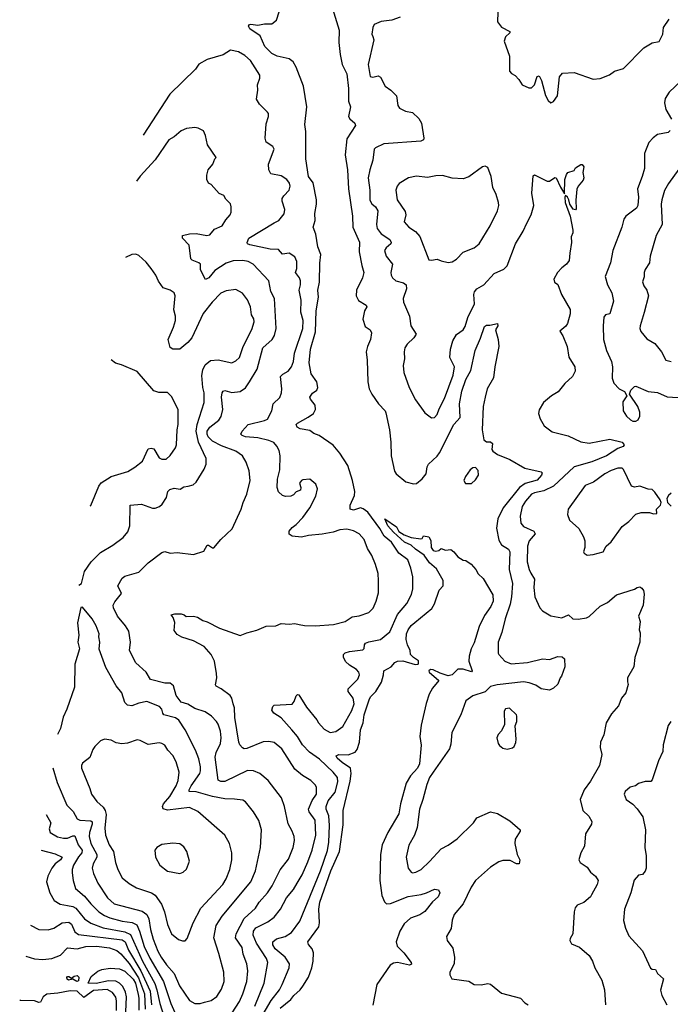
# Model space of a CAD drawing. Extents: x 1995161 to 2088924, y 769148 to 906007.
# Tile 299 of 335: x 2011366 to 2016118, y 883700 to 890891. Entities that reach past the tile are written whole.
import ezdxf

# ---------------------------------------------------------------- set-up
doc = ezdxf.new("R2010")
doc.units = 0

msp = doc.modelspace()

# ---------------------------------------------------------------- linework, layer by layer
at = {"layer": '0CON20XD'}
for points in [[(2013639.6, 891005), (2013698.2, 890815), (2013696, 890724), (2013706, 890636), (2013720, 890565), (2013755.9, 890495), (2013768.1, 890388.1), (2013766.2, 890295), (2013782.2, 890255), (2013767.1, 890185), (2013776.7, 890166.7), (2013814, 890135), (2013817.7, 890117.7), (2013755, 890022), (2013742.8, 889905), (2013761.2, 889795), (2013768, 889655), (2013796.1, 889455), (2013798, 889375), (2013846.7, 889266.7), (2013845.9, 889195), (2013864.7, 889095), (2013880.4, 889045), (2013870, 889005), (2013825, 888916.2), (2013822.9, 888875), (2013839.5, 888839.5), (2013896.6, 888806.6), (2013901.2, 888795), (2013884.4, 888765), (2013872.8, 888702.8), (2013890.2, 888650.2), (2013926.2, 888625), (2013935.8, 888605), (2013928.6, 888555), (2013905.6, 888504.4), (2013897.1, 888465), (2013904.5, 888405), (2013907.8, 888245), (2013919.1, 888195), (2013937.3, 888155), (2013986.9, 888085), (2014035.3, 888035.3), (2014040.8, 888020.8), (2014066.8, 887895), (2014077.3, 887805), (2014079.2, 887705), (2014102.6, 887592.6), (2014115, 887574), (2014185, 887516), (2014241.7, 887501.7), (2014265, 887503.8), (2014305, 887537.5), (2014334.4, 887575), (2014341.1, 887625), (2014351.4, 887645), (2014415, 887704.4), (2014431.3, 887728.7), (2014535.8, 887934.2), (2014582, 887985), (2014577.1, 888085), (2014595, 888177.5), (2014625, 888263.3), (2014661.4, 888328.6), (2014693.1, 888475), (2014732, 888565), (2014759.4, 888650.6), (2014775, 888661.2), (2014800.7, 888659.3), (2014855, 888673.3), (2014858.1, 888655), (2014840, 888625), (2014860.4, 888555), (2014865.9, 888505), (2014835.4, 888355), (2014825.6, 888275), (2014779.1, 888195), (2014765.3, 888135), (2014751.1, 888065), (2014744.3, 887895), (2014755, 887822.5), (2014775, 887807.5), (2014805, 887807.5), (2014820, 887795), (2014813, 887753), (2014820.7, 887740.7), (2014855, 887716), (2014945, 887680), (2015055, 887615.5), (2015175, 887588.8), (2015180.7, 887580.7), (2015177.1, 887565), (2015145, 887528.2), (2015057.1, 887502.9), (2015016.4, 887473.6), (2014895.8, 887325), (2014858.4, 887245), (2014848, 887178), (2014865, 887090), (2014885.5, 887055.5), (2014935, 887024.3), (2014944.7, 887004.7), (2014939.6, 886875), (2014964.2, 886774.2), (2014958.9, 886675), (2014947.3, 886622.7), (2014910.4, 886515), (2014887.8, 886415), (2014859.2, 886345), (2014861.2, 886265), (2014866.2, 886255), (2014908.8, 886205), (2014955.7, 886185.7), (2015075, 886196.7), (2015185, 886222.9), (2015235, 886219.2), (2015295, 886240), (2015327.7, 886237.7), (2015344.1, 886224.1), (2015346.2, 886165), (2015323.6, 886096.4), (2015313.3, 886085), (2015295, 886037.5), (2015265, 886007.5), (2015235, 885993.8), (2015175, 886004.4), (2015135, 886029.4), (2015087.5, 886047.5), (2015044.7, 886054.7), (2014852.4, 886032.4), (2014805, 886021.8), (2014765, 885981.1), (2014675, 885952.2), (2014623.1, 885915), (2014586.7, 885815), (2014522, 885685), (2014515, 885600), (2014504.3, 885565), (2014385, 885396.2), (2014359.4, 885355), (2014338.9, 885305), (2014310.9, 885195), (2014285.5, 885125), (2014268.6, 884991.4), (2014250, 884935), (2014207.7, 884862.3), (2014188, 884775), (2014204, 884695), (2014223.8, 884665), (2014235, 884660), (2014260, 884665), (2014298.6, 884685), (2014358.1, 884741.9), (2014445, 884834.4), (2014495, 884860.8), (2014561.5, 884908.5), (2014680, 885025), (2014705, 885061.2), (2014805, 885106.2), (2014855, 885094), (2014945, 885040), (2015020, 884975), (2015021.2, 884965), (2014985.7, 884905), (2014982, 884875), (2014998.8, 884795), (2015018.8, 884755), (2015013.3, 884726.7), (2014995, 884726.2), (2014948.9, 884748.9), (2014895, 884750.9), (2014865, 884740), (2014805, 884701.5), (2014694.5, 884605), (2014664.1, 884555.9), (2014605, 884434), (2014540, 884355)], [(2013120.8, 883585), (2013201.4, 883728.6), (2013262.5, 883805), (2013283.1, 883845), (2013335, 883966.7), (2013336.7, 883995), (2013305, 884042.7), (2013232, 884105), (2013214.6, 884135), (2013214.5, 884155), (2013241.2, 884178.8), (2013304, 884196), (2013350.9, 884225), (2013412.4, 884307.6), (2013563.7, 884675), (2013615, 884822), (2013624.8, 884885), (2013629, 885005), (2013624.2, 885075), (2013605.4, 885125), (2013604.7, 885145), (2013619.3, 885185), (2013669.9, 885250.1), (2013690, 885325), (2013687.3, 885355), (2013655.4, 885395), (2013555, 885490.5), (2013481.5, 885541.5), (2013432, 885595), (2013395.3, 885655), (2013353.4, 885705), (2013275, 885791.8), (2013221.2, 885825), (2013208.3, 885848.3), (2013213.8, 885875), (2013224.4, 885885.6), (2013355, 885891.4), (2013369.8, 885910.2), (2013385, 885953.3), (2013395, 885962), (2013405, 885960), (2013460.9, 885870.9), (2013535, 885778), (2013548.6, 885755), (2013590.2, 885710.2), (2013634.5, 885684.5), (2013675, 885691.4), (2013725, 885728.8), (2013792.5, 885845), (2013809.4, 885895), (2013800.8, 885935), (2013764, 885985), (2013765.8, 886005), (2013836, 886075), (2013848.8, 886105), (2013842, 886125), (2013826, 886145), (2013775, 886176.4), (2013745, 886203.3), (2013730.5, 886235), (2013730.8, 886255), (2013743.3, 886266.7), (2013774.6, 886275.4), (2013871.5, 886288.5), (2013882.2, 886297.8), (2013884.2, 886325), (2013892.3, 886337.7), (2013915, 886348.2), (2014001.2, 886365), (2014069.5, 886420.5), (2014124.3, 886545.7), (2014194, 886626), (2014227.8, 886692.2), (2014238.1, 886735), (2014238.3, 886821.7), (2014223.5, 886885), (2014200, 886945), (2014134.8, 886994.8), (2014080.7, 887075), (2014027.7, 887117.7), (2013995.2, 887175), (2013908.1, 887295), (2013875, 887319.4), (2013855, 887325.9), (2013805, 887309.1), (2013779.4, 887315), (2013780, 887345), (2013810, 887415), (2013813.2, 887445), (2013796.7, 887525), (2013761.4, 887635), (2013705, 887724.5), (2013655, 887783.1), (2013553.1, 887853.1), (2013515, 887868.6), (2013485, 887891.5), (2013415, 887902.5), (2013392, 887915), (2013384, 887935), (2013394, 887945), (2013472.1, 887987.9), (2013511.4, 888015), (2013525.6, 888045), (2013522.9, 888075), (2013489.1, 888119.1), (2013484, 888135), (2013505, 888162.5), (2013535, 888184.2), (2013544.4, 888205), (2013535.3, 888245.3), (2013494.3, 888304.3), (2013481, 888385), (2013488.8, 888485), (2013527.5, 888612.5), (2013530.5, 888765), (2013548.2, 888865), (2013543.1, 888915), (2013555.3, 888975), (2013557.7, 889112.3), (2013566.1, 889176.1), (2013542.5, 889232.5), (2013528.8, 889325), (2013508.1, 889375), (2013524.3, 889425.7), (2013522, 889475), (2013533.5, 889543.5), (2013533.8, 889575), (2013510.3, 889700.3), (2013475.5, 889745.5), (2013456.2, 889873.8), (2013455.2, 890075), (2013449.2, 890125), (2013463.6, 890255), (2013438.5, 890405), (2013384.6, 890545), (2013362.7, 890582.7), (2013334, 890605), (2013246, 890625), (2013207.5, 890645), (2013155.6, 890695), (2013123.1, 890773.1), (2013045.8, 890825), (2013036, 890845), (2013043.3, 890855), (2013055, 890858.1), (2013105, 890850.6), (2013155, 890861.4), (2013208.6, 890861.4), (2013242.2, 890887.8), (2013261.1, 890948.9)], [(2014145, 890909.2), (2014085, 890887.5), (2014005, 890877.1), (2013954.5, 890855.5), (2013944, 890835), (2013938.8, 890785), (2013945, 890767.5), (2013951.2, 890745), (2013910, 890565), (2013925, 890477.5), (2013945, 890470.8), (2013985, 890480), (2014001.1, 890471.1), (2014034.5, 890404.5), (2014076.4, 890376.4), (2014118.8, 890335), (2014128, 890265), (2014138.8, 890245), (2014183.7, 890223.7), (2014235, 890214.4), (2014280.6, 890170.6), (2014301.6, 890135), (2014317.8, 890025), (2014315, 890014), (2014295, 890004.3), (2014025, 889984.4), (2013963.8, 889956.2), (2013954.5, 889945.5), (2013945.9, 889865.9), (2013922.5, 889795), (2013910.5, 889735), (2013923.5, 889645), (2013922.2, 889572.2), (2013936.9, 889546.9), (2013965, 889524.3), (2013981.8, 889495), (2013971.8, 889395), (2013977.1, 889365), (2014007.1, 889327.1), (2014068.5, 889285), (2014080, 889265), (2014077.1, 889252.9), (2014041.4, 889225), (2014030.8, 889205), (2014043.1, 889165), (2014088.6, 889105), (2014076.9, 889045), (2014078.6, 889025), (2014089.2, 889005), (2014112, 888985), (2014169.1, 888969.1), (2014187.5, 888955), (2014190, 888925), (2014165.7, 888855), (2014168.3, 888828.3), (2014212, 888725), (2014222, 888655), (2014261.2, 888595), (2014245, 888566.7), (2014195, 888522), (2014178.6, 888495), (2014173.1, 888465), (2014175.7, 888415), (2014165.7, 888365), (2014170.8, 888315), (2014211.4, 888205), (2014256.7, 888115), (2014325, 888020), (2014374.2, 887984.2), (2014395, 887986.7), (2014415, 888006.7), (2014430, 888050), (2014468.2, 888125), (2014532.5, 888295), (2014540.6, 888355), (2014507.5, 888425), (2014511.9, 888485), (2014530, 888545), (2014555, 888591.2), (2014604, 888625), (2014620.2, 888649.8), (2014637.7, 888715), (2014686.9, 888815), (2014681.9, 888885), (2014686.4, 888903.6), (2014705, 888924.3), (2014755, 888954.6), (2014832, 889038), (2014901.1, 889068.9), (2014925, 889093.1), (2014986.4, 889253.6), (2015042.8, 889347.2), (2015068.5, 889405), (2015100.5, 889465), (2015122, 889535), (2015106, 889625), (2015115, 889750), (2015125, 889757.5), (2015217, 889713), (2015235, 889712.5), (2015275, 889737.5), (2015285, 889736.7), (2015315, 889667.5), (2015345, 889620), (2015346.7, 889725), (2015359.3, 889760.7), (2015370, 889775), (2015415, 889790), (2015425, 889810), (2015465, 889832.5), (2015475, 889832.5), (2015485.8, 889815.8), (2015478, 889775), (2015486.7, 889735), (2015480.7, 889719.3), (2015444.3, 889675.7), (2015435.9, 889654.1), (2015427.3, 889572.7), (2015430.7, 889509.3), (2015425, 889503.3), (2015408.3, 889508.3), (2015384.3, 889544.3), (2015377.5, 889575), (2015366, 889595), (2015352.5, 889607.5), (2015346.2, 889593.8), (2015350.6, 889555), (2015385.6, 889455), (2015405.7, 889355), (2015406, 889335), (2015394.2, 889305), (2015397.1, 889265), (2015383.8, 889185)], [(2014858, 890945), (2014856.7, 890875), (2014885, 890836.7), (2014946.7, 890805), (2014946.7, 890795), (2014913.8, 890765), (2014903.3, 890735), (2014943.8, 890625), (2014942.5, 890515), (2014957, 890497), (2014985, 890482.5), (2015012.5, 890455), (2015036.1, 890416.1), (2015085, 890393.8), (2015105, 890394), (2015125.7, 890415), (2015145, 890476.7), (2015160.7, 890480.7), (2015177.2, 890447.2), (2015205, 890336.7), (2015225, 890300), (2015245, 890283.8), (2015265, 890292.5), (2015293.3, 890335), (2015308.8, 890475), (2015330.5, 890499.5), (2015415, 890505.7), (2015555, 890455.8), (2015605, 890460.8), (2015672.5, 890487.5), (2015708.8, 890515), (2015775, 890535.7), (2015925, 890685.8), (2015985, 890721.2), (2016035, 890732.5), (2016062.5, 890785), (2016068.8, 890835), (2016110, 890895)], [(2013082.9, 883685), (2013151.3, 883855), (2013178, 884005), (2013167.9, 884035), (2013096, 884145), (2013071.2, 884205), (2013072.8, 884235), (2013090.8, 884259.2), (2013178.5, 884301.5), (2013224.5, 884335), (2013271.8, 884395), (2013315, 884477.1), (2013365, 884537.1), (2013392.3, 884585), (2013428.4, 884645), (2013470.3, 884739.7), (2013501.6, 884825), (2013529.7, 884935), (2013523.9, 885043.9), (2013481.1, 885105), (2013474.5, 885125), (2013501.8, 885188.2), (2013533.1, 885235), (2013533.1, 885285), (2013525, 885302), (2013492, 885335), (2013431.1, 885371.1), (2013375, 885417.1), (2013281.4, 885565), (2013225, 885612.9), (2013185, 885619.4), (2013145, 885617.5), (2013025, 885568.1), (2013005, 885565.8), (2012992.4, 885572.4), (2012974, 885594), (2012966.2, 885615), (2012936.3, 885795), (2012934.6, 885864.6), (2012925.4, 885895.4), (2012915, 885936.7), (2012902.5, 885955), (2012838, 886005), (2012802.1, 886022.1), (2012795, 886033.3), (2012805.6, 886085), (2012804.4, 886115), (2012787.8, 886205), (2012765.4, 886255.4), (2012713.2, 886313.2), (2012635, 886354.4), (2012551.2, 886381.2), (2012515, 886400), (2012495, 886430), (2012498.3, 886488.3), (2012486.7, 886525), (2012472.5, 886545), (2012498, 886552), (2012545, 886551.4), (2012567.5, 886545), (2012582.5, 886532.5), (2012635, 886534.2), (2012665, 886527.1), (2012703.1, 886503.1), (2012735, 886493.5), (2012825, 886446.7), (2012975, 886394.2), (2013025, 886414), (2013098.8, 886431.2), (2013165, 886460.8), (2013235.9, 886464.1), (2013275, 886480), (2013335, 886476.7), (2013375, 886481.2), (2013406.2, 886473.8), (2013445.9, 886465.9), (2013525, 886462.9), (2013657.4, 886472.6), (2013743.3, 886496.7), (2013795, 886530.8), (2013846.1, 886536.1), (2013915, 886560.8), (2013947.4, 886592.6), (2013970.5, 886645), (2013985.6, 886705.6), (2013987.6, 886792.4), (2013983.5, 886845), (2013965, 886911.2), (2013936.7, 886976.7), (2013905, 887028.8), (2013880.6, 887095), (2013845.4, 887135.4), (2013805, 887156.9), (2013755, 887168.9), (2013704.3, 887164.3), (2013655, 887147.1), (2013575, 887133.6), (2013475, 887124.3), (2013425, 887110.8), (2013355, 887118.8), (2013335, 887133.3), (2013334.2, 887155), (2013355, 887183.3), (2013385, 887204), (2013434.4, 887255), (2013484.5, 887325.5), (2013527.9, 887412.1), (2013540, 887465), (2013528.3, 887498.3), (2013485, 887534.2), (2013435, 887531.2), (2013424.1, 887525.9), (2013410, 887505), (2013420, 887475), (2013416, 887454), (2013385, 887443.3), (2013365, 887421.2), (2013345, 887410.8), (2013307.7, 887407.7), (2013285, 887416), (2013255, 887443.3), (2013247.1, 887475), (2013250, 887535), (2013266.4, 887603.6), (2013267.9, 887705), (2013261.8, 887745), (2013245, 887775.7), (2013222.2, 887802.2), (2013185, 887818.2), (2013105, 887837.8), (2013015, 887845.6), (2012990, 887855), (2012981.2, 887865), (2012990, 887885), (2013035.5, 887934.5), (2013155, 887963.6), (2013175, 887974.4), (2013208.2, 888035), (2013217.1, 888085), (2013265, 888132), (2013277.3, 888165), (2013280.4, 888195), (2013270.6, 888285), (2013287.4, 888302.6), (2013325.8, 888325), (2013350, 888355), (2013365.6, 888395), (2013373.5, 888455), (2013433.4, 888635), (2013435.3, 888695.3), (2013420.3, 888755), (2013422.4, 888842.4), (2013406.6, 888915), (2013417.2, 888955), (2013417.2, 888985), (2013410, 889005), (2013379.2, 889045), (2013390.6, 889075), (2013390, 889125), (2013375, 889158.8), (2013335, 889185.8), (2013285, 889179.2), (2013255, 889213.8), (2013195, 889215.6), (2013047.1, 889247.1), (2013030.8, 889255), (2013027.1, 889265), (2013040, 889295), (2013223.4, 889406.6), (2013257.5, 889425), (2013298, 889472), (2013301.9, 889505), (2013282.9, 889565), (2013283.1, 889585), (2013294.5, 889605.5), (2013333.3, 889645), (2013342.2, 889675), (2013337.2, 889697.2), (2013317.5, 889725), (2013275, 889750.5), (2013201.2, 889765), (2013185.7, 889795), (2013182.5, 889835), (2013224, 889945), (2013214, 889965), (2013167, 889997), (2013158.1, 890025), (2013165, 890130), (2013183.8, 890185), (2013182, 890205), (2013176.9, 890216.9), (2013116.7, 890275), (2013095, 890310), (2013104.1, 890375.9), (2013102.9, 890415), (2013120.6, 890465), (2013118.6, 890485), (2013052, 890592), (2013010.3, 890630.3), (2012965, 890657.1), (2012905, 890668), (2012852.5, 890635), (2012735, 890600.8), (2012675, 890565.6), (2012649.4, 890530.6), (2012462.6, 890347.4), (2012267, 890046.9)], [(2016241.2, 890485), (2016109.1, 890360.9), (2016080, 890315), (2016076, 890285), (2016083.8, 890235), (2016125.8, 890165)], [(2012891.2, 883595), (2012970.6, 883719.4), (2012996.1, 883775), (2013024.6, 883865), (2013031.2, 883945), (2013024.6, 883994.6), (2012997.5, 884065), (2012991.1, 884115), (2012941.8, 884185), (2012946.6, 884213.4), (2013004.8, 884325.2), (2013087.4, 884402.6), (2013115.5, 884445), (2013176.2, 884515), (2013210.8, 884565), (2013267.8, 884682.2), (2013329.8, 884760.2), (2013363.5, 884845), (2013372.5, 884895), (2013370, 884925), (2013356.7, 884965), (2013327.8, 885017.8), (2013299.6, 885145), (2013277.1, 885207.1), (2013180, 885335), (2013120, 885385), (2013074.6, 885404.6), (2013028.5, 885408.5), (2012865, 885327.8), (2012835, 885326.2), (2012815, 885337.5), (2012793.8, 885505), (2012801.7, 885538.3), (2012832.2, 885605), (2012838.2, 885645), (2012833.7, 885693.7), (2012815.5, 885745), (2012804.3, 885765), (2012765.8, 885805), (2012720, 885835), (2012645, 885860), (2012595, 885892.1), (2012545, 885906.9), (2012509.1, 885955), (2012489.2, 886025), (2012465, 886045.6), (2012425, 886046.2), (2012321.6, 886071.6), (2012290, 886125), (2012214.4, 886194.4), (2012167.1, 886285), (2012174.4, 886345), (2012161.9, 886425), (2012138.9, 886465), (2012080.4, 886535), (2012050.9, 886595), (2012047.8, 886615), (2012060.2, 886639.8), (2012108.8, 886701.2), (2012082, 886755), (2012115, 886812), (2012133.8, 886826.2), (2012235, 886855.7), (2012303.8, 886925), (2012405, 887000), (2012425, 887005.8), (2012465, 886995.8), (2012515, 886999.2), (2012635, 886985.7), (2012709.7, 887010.3), (2012736.1, 887053.9), (2012745, 887054), (2012775, 887032.5), (2012785, 887032.5), (2012835.8, 887094.2), (2012917.3, 887172.7), (2012984.4, 887315), (2012997.5, 887365), (2013025.4, 887424.6), (2013048.2, 887525), (2013041.1, 887595), (2013018.9, 887658.9), (2012992.2, 887705), (2012945, 887739.6), (2012838.8, 887778.8), (2012775, 887812.6), (2012742.8, 887845), (2012734.3, 887865), (2012734.3, 887885), (2012755, 887914.7), (2012820.4, 887965), (2012837.2, 887992.8), (2012850.5, 888045), (2012839.6, 888135), (2012843.9, 888166.1), (2012851.8, 888178.2), (2012865, 888182.9), (2012915, 888167.5), (2012975, 888175.6), (2013015, 888201.4), (2013045, 888247.1), (2013100.9, 888339.1), (2013142.9, 888495), (2013210.6, 888555), (2013226.7, 888585), (2013238.9, 888635), (2013227.5, 888855), (2013201.1, 888905), (2013184.5, 888985), (2013071.4, 889105), (2013035, 889125.5), (2012995, 889133.1), (2012925, 889129.6), (2012875, 889112.9), (2012791.4, 889058.6), (2012747.8, 889005), (2012723.2, 888993.2), (2012687.1, 889065), (2012685.4, 889105.4), (2012675.4, 889115.4), (2012624.7, 889134.7), (2012615.6, 889145), (2012603.5, 889243.5), (2012553.9, 889296.1), (2012556.2, 889315), (2012605, 889327.5), (2012655, 889328.5), (2012733.9, 889313.9), (2012755, 889320.9), (2012788.3, 889361.7), (2012845.5, 889385), (2012871.2, 889428.8), (2012903.8, 889465), (2012911.2, 889485), (2012911.2, 889525), (2012905, 889546.7), (2012871.2, 889581.2), (2012857, 889607), (2012822.6, 889622.6), (2012765, 889686.7), (2012745, 889697.5), (2012733.6, 889723.6), (2012733.3, 889755), (2012743.3, 889795), (2012777.5, 889835), (2012790, 889875), (2012800, 889885), (2012738.3, 889978.3), (2012723.8, 890045), (2012708.3, 890078.3), (2012669.4, 890099.4), (2012645, 890104.3), (2012585, 890095.8), (2012545, 890080), (2012494.1, 890035.9), (2012455, 890013.3), (2012355, 889868), (2012245, 889748.1), (2012219.4, 889713)], [(2016117.7, 890082.3), (2016101.7, 890068.3), (2016025, 890051.9), (2015991.2, 890028.8), (2015960, 889995), (2015935.8, 889934.2), (2015930, 889915), (2015929.5, 889805), (2015912.9, 889745), (2015876.9, 889655), (2015885.6, 889595), (2015881.4, 889535), (2015870, 889515), (2015793.3, 889456.7), (2015776.9, 889433.1), (2015762.9, 889375), (2015698.1, 889205), (2015680.5, 889115), (2015640.9, 889015), (2015658.9, 888955), (2015690, 888895), (2015702.5, 888835), (2015676.9, 888743.1), (2015645, 888736.2), (2015632.1, 888717.9), (2015627.1, 888655), (2015630, 888555), (2015650.8, 888475), (2015688.6, 888395), (2015694.2, 888355), (2015693, 888273), (2015705.8, 888235.8), (2015745, 888196.2), (2015782.5, 888175), (2015800, 888145), (2015770.6, 888099.4), (2015774.4, 888035), (2015797.5, 887995), (2015827.4, 887967.4), (2015845, 887960), (2015865, 887960), (2015882.2, 887967.8), (2015895.9, 887995), (2015895.2, 888025.2), (2015880.3, 888065), (2015820, 888155), (2015830, 888185), (2015855, 888211.2), (2015865, 888213.8), (2015955, 888175.8), (2016025, 888168.6), (2016095, 888135.8), (2016215, 888128.6)], [(2014495, 889118.8), (2014525, 889122.5), (2014555, 889143.3), (2014605, 889193.3), (2014685.7, 889224.3), (2014721.2, 889255), (2014802.5, 889385), (2014855.8, 889495), (2014865.6, 889534.4), (2014862.2, 889555), (2014845.5, 889615), (2014821.5, 889665), (2014810, 889745), (2014785, 889812.5), (2014765, 889821.2), (2014745, 889816.2), (2014647.3, 889742.7), (2014605, 889728), (2014525, 889734.3), (2014454.3, 889754.3), (2014405, 889751.9), (2014345, 889739.4), (2014265, 889748.9), (2014206.2, 889735), (2014138, 889695), (2014123.1, 889675), (2014112.1, 889645), (2014122.9, 889575), (2014180.7, 889489.3), (2014186.9, 889465), (2014175, 889413.8), (2014206.9, 889375), (2014255.8, 889345), (2014287.4, 889307.4), (2014355, 889137.5), (2014373.9, 889133.9), (2014415, 889142), (2014445, 889128.8), (2014495, 889118.8)], [(2016180.9, 889799.1), (2016104.4, 889695), (2016076, 889644), (2016054.7, 889575.3), (2016051.2, 889545), (2016057.5, 889395), (2016014.4, 889315), (2015970, 889165), (2015966, 889115), (2015934.4, 889065.6), (2015927.1, 889045), (2015926.8, 889013.2), (2015914.2, 888975.8), (2015925, 888946.7), (2015947.1, 888915), (2015958.6, 888875), (2015926.6, 888753.4), (2015897.8, 888655), (2015895.6, 888635), (2015902.6, 888612.6), (2015945, 888560), (2016004, 888525), (2016052, 888465), (2016083.8, 888405), (2016125, 888394.4)], [(2011798.7, 886762.1), (2011816.2, 886773.8), (2011840.2, 886859.8), (2011888.3, 886931.7), (2011955, 886999.2), (2012046.3, 887053.7), (2012121.3, 887108.7), (2012155, 887151.2), (2012170, 887195), (2012172.5, 887345), (2012255, 887353.3), (2012335, 887323.1), (2012355, 887322.5), (2012386.7, 887335), (2012407.3, 887352.7), (2012437.7, 887402.3), (2012448, 887445), (2012461.3, 887458.7), (2012495, 887470), (2012537.7, 887462.3), (2012565, 887478.8), (2012595.7, 887484.3), (2012633.3, 887495), (2012655.5, 887514.5), (2012712.7, 887607.3), (2012727.1, 887645), (2012726.7, 887685), (2012671.4, 887805), (2012655.7, 887885), (2012662.6, 887935), (2012712.1, 888095), (2012713.8, 888165), (2012704.1, 888205), (2012696.7, 888293.3), (2012702.7, 888335), (2012720.3, 888369.7), (2012758.5, 888401.5), (2012815, 888407.7), (2012915, 888384.4), (2012945, 888400.6), (2012972.2, 888425), (2012999.2, 888505), (2013061.6, 888628.4), (2013077.5, 888685), (2013076.8, 888706.8), (2013058.9, 888735), (2013050.9, 888795), (2013028.9, 888845), (2012993.1, 888893.1), (2012945, 888920), (2012875, 888910.5), (2012835, 888893.5), (2012771.5, 888828.5), (2012706.2, 888745), (2012623.6, 888566.4), (2012595, 888534.4), (2012535, 888485.7), (2012485, 888484.2), (2012465, 888496.7), (2012449.2, 888555), (2012490, 888645), (2012503.8, 888695), (2012503.8, 888725), (2012492.2, 888772.2), (2012501.4, 888875), (2012494, 888895), (2012465, 888915.8), (2012415, 888933.8), (2012380.3, 888980.3), (2012360, 889025), (2012327.1, 889075), (2012289.8, 889119.8), (2012235, 889168.9), (2012215, 889177.8), (2012185, 889176.7), (2012139.6, 889153.4)], [(2015383.8, 889185), (2015378.3, 889131.7), (2015360, 889105), (2015325, 889080), (2015293.3, 889045), (2015267.5, 888995), (2015272.5, 888975), (2015296.1, 888956.1), (2015323.3, 888885), (2015386.2, 888775), (2015386.6, 888743.4), (2015366.8, 888673.2), (2015355, 888653.3), (2015310, 888615), (2015331.7, 888581.7), (2015364.2, 888505), (2015376.8, 888426.8), (2015420, 888355), (2015423.8, 888325), (2015402.5, 888285), (2015348, 888235), (2015298, 888172), (2015248.8, 888145), (2015191.2, 888095), (2015159.3, 888040.7), (2015153.8, 888015), (2015166.2, 887975), (2015195.7, 887925.7), (2015255, 887882), (2015371.5, 887851.5), (2015465, 887807.3), (2015525, 887799.1), (2015675, 887826.7), (2015766.7, 887805), (2015780, 887785), (2015773.3, 887775), (2015735, 887758.2), (2015651.4, 887705), (2015545, 887660.8), (2015415, 887624.7), (2015265, 887483.6), (2015195, 887449.4), (2015125, 887435.3), (2015104.5, 887425), (2015059.1, 887375), (2015035.3, 887335), (2015020.3, 887265), (2015024.8, 887214.8), (2015045, 887190.4), (2015121.4, 887155), (2015130.8, 887135), (2015087.1, 887085), (2015075.4, 887045), (2015071.9, 886931.9), (2015086.1, 886876.1), (2015099.3, 886849.3), (2015124.6, 886805), (2015120, 886745), (2015128.6, 886675), (2015165.7, 886595.7), (2015185, 886573.8), (2015245, 886538), (2015325, 886522), (2015375, 886543.8), (2015406, 886514), (2015445, 886512.9), (2015505, 886522), (2015525, 886532), (2015605, 886607.5), (2015658.8, 886635), (2015725, 886689.2), (2015855, 886732), (2015875.9, 886744.1), (2015895, 886748.8), (2015909.5, 886739.5), (2015921.7, 886721.7), (2015925.8, 886695), (2015919.2, 886615), (2015886.2, 886535), (2015898, 886495), (2015890, 886435), (2015896.4, 886413.6), (2015894, 886345), (2015858.3, 886231.7), (2015850, 886165), (2015804.2, 886085), (2015806, 886055), (2015810.8, 886035), (2015793.8, 885975), (2015760, 885935), (2015739.8, 885880.2), (2015688.3, 885821.7), (2015649.2, 885755), (2015631.2, 885668.8), (2015607.5, 885615), (2015604.2, 885574.2), (2015618, 885525), (2015599.2, 885445), (2015535, 885330), (2015488, 885265), (2015460, 885195), (2015478.8, 885115), (2015523, 885073), (2015543.9, 885033.9), (2015541.2, 885015), (2015498, 884945), (2015492, 884855), (2015464.4, 884805.6), (2015448.8, 884755), (2015460, 884735), (2015510.7, 884700.7), (2015535, 884664), (2015570, 884635), (2015590.8, 884605), (2015584.3, 884575), (2015541.1, 884498.9), (2015533.8, 884485), (2015486.7, 884443.3), (2015437.3, 884422.7), (2015423.8, 884405), (2015416, 884375), (2015406.7, 884215), (2015385, 884180), (2015383.3, 884165), (2015395, 884142.5), (2015455, 884116.7), (2015525.8, 884055.8), (2015548.8, 884015), (2015566.2, 883965), (2015616.7, 883875), (2015636, 883805), (2015643.3, 883695)], [(2011881, 887339.5), (2011885, 887342.5), (2011944.4, 887485), (2011961.5, 887508.5), (2012035, 887555.6), (2012155, 887592.2), (2012206.9, 887623.1), (2012262.6, 887667.4), (2012305, 887756), (2012325, 887762), (2012345, 887756.2), (2012385, 887690), (2012405, 887681.8), (2012435, 887682.2), (2012465, 887708.6), (2012504, 887765), (2012510.8, 887785), (2012516.7, 887895), (2012524.4, 887935.6), (2012524.2, 888045), (2012475, 888138), (2012445, 888167.5), (2012382.9, 888167.1), (2012345, 888180), (2012225, 888321.4), (2012109.2, 888369.2), (2012065, 888381.9), (2012033.2, 888406.9)], [(2014623, 887503), (2014665, 887504), (2014695, 887531.2), (2014717.1, 887565), (2014715, 887597.5), (2014695, 887620), (2014675, 887618.8), (2014655, 887603.3), (2014622, 887555), (2014610, 887525), (2014623, 887503)], [(2015510.7, 886980.7), (2015555, 886983.8), (2015627.5, 887005), (2015650, 887045), (2015685, 887077.5), (2015765, 887190), (2015813.9, 887226.1), (2015865, 887280), (2015905, 887292), (2015965, 887292.5), (2015995, 887282.5), (2016020, 887285), (2016017.5, 887315), (2016046, 887345), (2016050, 887365), (2016042.5, 887385), (2016005, 887441.2), (2015985, 887458.8), (2015955, 887462), (2015895, 887483.8), (2015855, 887476.2), (2015835, 887483.3), (2015775.4, 887605), (2015765, 887615.5), (2015735, 887616.4), (2015685, 887599.6), (2015639.2, 887575), (2015556.2, 887513.8), (2015495, 887489.2), (2015371.2, 887315), (2015366.4, 887276.4), (2015381.2, 887235), (2015448.8, 887175), (2015484.3, 887114.3), (2015494, 887085), (2015493.8, 887035), (2015483.3, 887005), (2015487.5, 886995), (2015510.7, 886980.7)], [(2016125, 887432.5), (2016104.2, 887415.8), (2016093.3, 887395), (2016096.7, 887365), (2016125, 887337.5)], [(2013268, 883672), (2013345.2, 883734.8), (2013367.1, 883762.9), (2013415, 883806.1), (2013435, 883832.9), (2013475, 883898.2), (2013499.6, 883965), (2013509.2, 884015), (2013511.8, 884075), (2013501.8, 884105), (2013475, 884136.2), (2013471.5, 884155), (2013551.5, 884265), (2013556.2, 884295), (2013549.7, 884395), (2013557.6, 884445), (2013638.9, 884675), (2013702.5, 884815), (2013729.1, 885010.9), (2013728.4, 885115), (2013780.5, 885330.5), (2013787.4, 885385), (2013782.9, 885425), (2013721.9, 885465), (2013685, 885498), (2013676.2, 885515), (2013695.9, 885524.1), (2013765, 885521.9), (2013815, 885541.5), (2013830.2, 885559.8), (2013848.7, 885615), (2013855, 885704), (2013874, 885755), (2013882.8, 885815), (2013917.5, 885922.5), (2013929.1, 885945), (2013966, 885984), (2014008.5, 886051.5), (2014023, 886105), (2014024.4, 886135), (2014077.9, 886165), (2014105.6, 886195), (2014125, 886206.9), (2014165, 886208.2), (2014255, 886182.5), (2014275, 886184.6), (2014279.4, 886190.6), (2014277.4, 886207.4), (2014241.7, 886231.7), (2014220, 886255), (2014218.8, 886285), (2014198.6, 886325), (2014188.5, 886365), (2014191.2, 886405), (2014202.2, 886435), (2014225, 886466), (2014251.3, 886488.7), (2014375, 886591.2), (2014396, 886625), (2014430, 886725), (2014457.5, 886755), (2014459.2, 886795), (2014409.6, 886879.6), (2014360, 886925), (2014320, 886980), (2014255.7, 887025), (2014225, 887054.2), (2014176.5, 887075), (2014095, 887147.5), (2014053.6, 887195), (2014032.5, 887245), (2014117.9, 887187.9), (2014135, 887152), (2014175, 887128), (2014225, 887108), (2014295, 887098.8), (2014305, 887102.5), (2014315, 887122.5), (2014354.2, 887114.2), (2014368.3, 887088.3), (2014370, 887035), (2014385, 887014.3), (2014405, 887008.8), (2014427, 887013), (2014445, 887030), (2014475, 887017.5), (2014515, 887022.5), (2014537.5, 887005), (2014565, 886967.5), (2014605, 886942.5), (2014625, 886940), (2014663.9, 886913.9), (2014696.1, 886876.1), (2014713.6, 886843.6), (2014750.7, 886810.7), (2014821.1, 886691.1), (2014822.7, 886645), (2014805.7, 886604.3), (2014760.9, 886539.1), (2014721.5, 886458.5), (2014685, 886339.2), (2014663.7, 886296.3), (2014647.6, 886242.4), (2014645.4, 886205), (2014670, 886135), (2014665, 886127.5), (2014605, 886147.1), (2014565, 886147.1), (2014524.6, 886105.4), (2014495, 886099.6), (2014437.6, 886117.6), (2014385, 886142.5), (2014365, 886144.3), (2014353.5, 886135), (2014355.8, 886125), (2014426, 886065), (2014381.1, 886008.9), (2014356.9, 885965), (2014333.8, 885896.2), (2014297.6, 885737.6), (2014289.2, 885655), (2014297.6, 885592.4), (2014284.7, 885455), (2014271.2, 885425), (2014221.3, 885368.7), (2014189.3, 885315), (2014147.2, 885165), (2014135, 885090.8), (2014053.9, 884955), (2014014.3, 884865), (2014001.1, 884795), (2013995.8, 884605), (2014011.3, 884495), (2014029.2, 884449.2), (2014045, 884434.4), (2014075, 884435.4), (2014204.1, 884485.9), (2014298.9, 884501.1), (2014336, 884514), (2014395, 884540), (2014425, 884536.7), (2014433.8, 884515), (2014422, 884485), (2014381.1, 884448.9), (2014325, 884378.1), (2014287.2, 884352.8), (2014220.4, 884329.6), (2014172.7, 884287.3), (2014142.5, 884235), (2014115.5, 884155.5), (2014122.7, 884125), (2014171.4, 884075), (2014224, 884005), (2014227.3, 883992.7), (2014213.9, 883986.1), (2014125, 884004.7), (2014095, 883999.3), (2014071.1, 883985), (2013974.3, 883845), (2013945, 883693.3)], [(2011608.1, 885425.8), (2011640.6, 885319.4), (2011711.5, 885155), (2011757.1, 885107.1), (2011785.3, 885055.3), (2011805, 885044.7), (2011885, 885039.3), (2011895, 885032), (2011895.7, 885015), (2011875.2, 884955), (2011873.2, 884925), (2011886.2, 884875), (2011930.2, 884795), (2011928.2, 884775), (2011902.1, 884725), (2011896.2, 884695), (2011904.1, 884654.1), (2011937.5, 884585), (2012008, 884478), (2012055, 884434.6), (2012259.7, 884379.7), (2012294.6, 884355), (2012310.3, 884325), (2012320.7, 884245), (2012341.6, 884175), (2012375, 884088.1), (2012398.4, 884045), (2012437.7, 883987.7), (2012493.8, 883923.8), (2012533.8, 883835), (2012605, 883728.6), (2012645, 883705.7), (2012685, 883705.6), (2012715, 883714.4), (2012765, 883728.6), (2012805, 883757.1), (2012840.8, 883809.2), (2012859.1, 883865), (2012856.2, 883935), (2012821.2, 884071.2), (2012784, 884185), (2012801.1, 884275), (2012845.7, 884344.3), (2013053.5, 884595), (2013088.5, 884675), (2013124.5, 884845.5), (2013131.1, 884975), (2013111.3, 885041.3), (2013072.9, 885105), (2013015, 885179.2), (2012995, 885190), (2012935, 885198.9), (2012865, 885200), (2012775, 885216.3), (2012655, 885250.8), (2012604.3, 885254.3), (2012603.6, 885265), (2012617.9, 885295), (2012680.4, 885385), (2012687.3, 885405), (2012686.9, 885433.1), (2012673.1, 885493.1), (2012650, 885555), (2012573.3, 885705), (2012528.9, 885775), (2012505, 885790.8), (2012419.2, 885815), (2012410.9, 885825), (2012404.5, 885855), (2012386.7, 885875), (2012295, 885910.6), (2012235, 885899.1), (2012185, 885879.1), (2012153.4, 885883.4), (2012134.6, 885904.6), (2012112.5, 885975), (2012070, 886025), (2011995, 886158.8), (2011945.9, 886294.1), (2011950.5, 886345), (2011943.2, 886383.2), (2011945.6, 886405.6), (2011925.7, 886465), (2011895, 886516), (2011825, 886600), (2011813.3, 886596.7), (2011787.5, 886485), (2011797.1, 886395), (2011791.4, 886345), (2011804, 886295), (2011769.4, 886185), (2011765.5, 886015.5), (2011710, 885855), (2011682.6, 885797.4), (2011663.3, 885715), (2011642.9, 885669.5)], [(2014925, 885563.8), (2014965, 885573.3), (2014976.4, 885583.6), (2014989.3, 885610.7), (2014991.2, 885635), (2014983.6, 885733.6), (2014995.8, 885764.2), (2014996.2, 885805), (2014993.3, 885815), (2014943, 885863), (2014915, 885857.5), (2014905, 885840), (2014906.4, 885743.6), (2014883.6, 885696.4), (2014859.3, 885670.7), (2014850, 885645), (2014860, 885605), (2014870.5, 885590.5), (2014895, 885571.2), (2014925, 885563.8)], [(2016121.2, 885765), (2016102, 885735), (2016065.8, 885595), (2016064.1, 885545.9), (2016030.9, 885479.1), (2015985, 885338.8), (2015975, 885326.7), (2015935, 885326.7), (2015885, 885311.2), (2015863.9, 885296.1), (2015825, 885286.7), (2015786.7, 885255), (2015780, 885235), (2015796.2, 885195), (2015845, 885161.2), (2015875, 885126.7), (2015917.7, 885067.7), (2015935.7, 884975), (2015932, 884845), (2015940.8, 884785), (2015942, 884695), (2015935, 884672.5), (2015915, 884646.7), (2015885, 884642), (2015853.4, 884606.6), (2015828.1, 884515), (2015783.3, 884395), (2015775, 884312.5), (2015790, 884255), (2015815, 884200), (2015915, 884090), (2015973.9, 883963.9), (2015985, 883956.7), (2016010, 883955), (2016023.6, 883923.6), (2016067.5, 883885), (2016046.2, 883803.8), (2016056.2, 883765), (2016093.3, 883695)], [(2012555, 884162), (2012575, 884163.8), (2012589.5, 884180.5), (2012633.1, 884295), (2012688.3, 884401.7), (2012849.4, 884575), (2012875, 884616), (2012900.5, 884685), (2012915.6, 884755.6), (2012916.5, 884805), (2012897.1, 884875), (2012865, 884936), (2012668.1, 885108.1), (2012605, 885136.8), (2012445, 885116.9), (2012415, 885126.7), (2012410, 885145), (2012415.6, 885165), (2012462.2, 885217.8), (2012507.6, 885295), (2012523.4, 885335), (2012530, 885395), (2012509.5, 885469.5), (2012485, 885517.1), (2012448.9, 885555), (2012425, 885592), (2012405, 885605.6), (2012385, 885608.5), (2012305, 885596.9), (2012245, 885627.5), (2012225, 885631.4), (2012152.6, 885607.4), (2012111.3, 885601.3), (2012070.3, 885610.3), (2012035, 885628.8), (2011985, 885636.2), (2011955, 885623.3), (2011915, 885583.3), (2011899.7, 885560.3), (2011878.7, 885501.3), (2011825, 885460), (2011816.2, 885445), (2011816.2, 885425), (2011879.2, 885275), (2011890, 885235), (2011929.8, 885179.8), (2011975, 885138.9), (2011990.4, 885115), (2011996.5, 885085), (2011987.9, 884985), (2011991.5, 884935), (2012018.5, 884865), (2012050, 884815), (2012065.7, 884735), (2012083.8, 884683.8), (2012115, 884624.2), (2012165, 884582.2), (2012219.2, 884549.2), (2012328.8, 884515), (2012355, 884497.8), (2012401.9, 884431.9), (2012423.8, 884375), (2012445, 884283.3), (2012473.5, 884215), (2012525, 884172), (2012555, 884162)], [(2011559.8, 885086.9), (2011592.5, 885025), (2011582.4, 884982.4), (2011589.4, 884955), (2011643.2, 884923.2), (2011685, 884912.9), (2011715, 884913.7), (2011755, 884930.9), (2011769.9, 884929.9), (2011792.8, 884865), (2011821.9, 884825), (2011820, 884805), (2011795, 884776.2), (2011759.7, 884715), (2011750, 884685), (2011749.6, 884660.4), (2011756.4, 884605), (2011774.7, 884544.7), (2011839.4, 884489.4), (2011885, 884432.9), (2011944.8, 884374.8), (2011985, 884347.5), (2012025, 884330), (2012115, 884307.8), (2012187.7, 884297.7), (2012221.2, 884281.2), (2012241.2, 884235), (2012275, 884122.9), (2012316.8, 884036.8), (2012416.5, 883865), (2012470.5, 883705), (2012519.3, 883595)], [(2012535, 884654), (2012560, 884665), (2012584.1, 884685.9), (2012606, 884745), (2012585.8, 884815.8), (2012565, 884850), (2012535, 884871.2), (2012485, 884876.2), (2012405, 884866.2), (2012367.5, 884845), (2012352.5, 884825), (2012356.7, 884775), (2012388.8, 884715), (2012445, 884671.4), (2012535, 884654)], [(2011522.5, 884825.1), (2011625, 884798.7), (2011675.4, 884775.4), (2011664.5, 884755), (2011624.8, 884725.2), (2011599.7, 884695), (2011571.5, 884635), (2011562.7, 884595), (2011586.5, 884515), (2011616.9, 884456.9), (2011660.6, 884430.6), (2011715, 884421.9), (2011753.9, 884413.9), (2011775, 884400.9), (2011838.5, 884325), (2011885, 884292.5), (2011975, 884258), (2012135, 884228.9), (2012175, 884209.1), (2012264.1, 884015), (2012352.3, 883852.3), (2012368.6, 883805), (2012388.4, 883705), (2012465.6, 883465.6)], [(2014540, 884355), (2014524, 884315), (2014517, 884253), (2014483.9, 884193.9), (2014486.7, 884165), (2014529.5, 884109.5), (2014541.2, 884045), (2014538.8, 883995), (2014506.7, 883935), (2014507.5, 883915), (2014522.5, 883885), (2014645, 883869.2), (2014685, 883844.2), (2014735, 883842.5), (2014785, 883851.2), (2014805, 883846.2), (2014885, 883782), (2015023.6, 883743.6), (2015055, 883710), (2015080, 883695)], [(2011444.6, 884278.6), (2011505, 884246.2), (2011575, 884242.5), (2011615, 884255.6), (2011675, 884294.6), (2011725, 884299.2), (2011744.1, 884284.1), (2011768.6, 884228.6), (2011795, 884210.3), (2012115, 884170.3), (2012136.7, 884155), (2012160.8, 884095), (2012251.5, 883945), (2012318.2, 883795), (2012328.6, 883695)], [(2011412, 884050.4), (2011475, 884031.9), (2011535, 884025.8), (2011600, 884035), (2011665, 884059.1), (2011715, 884111.2), (2011785, 884105.3), (2011849, 884121), (2011926, 884124), (2012021, 884111), (2012075, 884092.5), (2012105, 884067.1), (2012165, 883998.8), (2012233.1, 883893.1), (2012278.4, 883775), (2012282.3, 883665)], [(2012142, 883645), (2012145.4, 883755), (2012138.6, 883788.6), (2012119.1, 883829.1), (2012094.2, 883854.2), (2012067.5, 883867.5), (2012015, 883870), (2011925, 883852), (2011866.7, 883855), (2011888.3, 883901.7), (2011937.3, 883942.7), (2011965, 883953.1), (2012027.2, 883962.8), (2012095, 883959.1), (2012135, 883941.1), (2012195, 883884.3), (2012210.7, 883855), (2012231.2, 883771.2), (2012236.6, 883745), (2012236.6, 883656.6)], [(2011783.6, 883866.4), (2011753, 883883), (2011722.5, 883875), (2011712.4, 883882.4), (2011710, 883895), (2011715, 883903.3), (2011725, 883903.8), (2011745, 883890), (2011764.1, 883905.9), (2011785, 883908.8), (2011798, 883898), (2011795, 883870), (2011783.6, 883866.4)], [(2012074.2, 883655), (2012074.2, 883725), (2012067.7, 883752.3), (2012045, 883786.5), (2012005, 883808), (2011905, 883799.5), (2011835, 883749.1), (2011785, 883794.5), (2011735, 883799.1), (2011645, 883780.9), (2011565, 883773.6), (2011537.9, 883755), (2011517.9, 883715), (2011505, 883712.1), (2011475.1, 883725.1), (2011375, 883726.5), (2011366, 883727.9)]]:
    msp.add_lwpolyline(points, dxfattribs=at)

doc.saveas('drawing.dxf')
